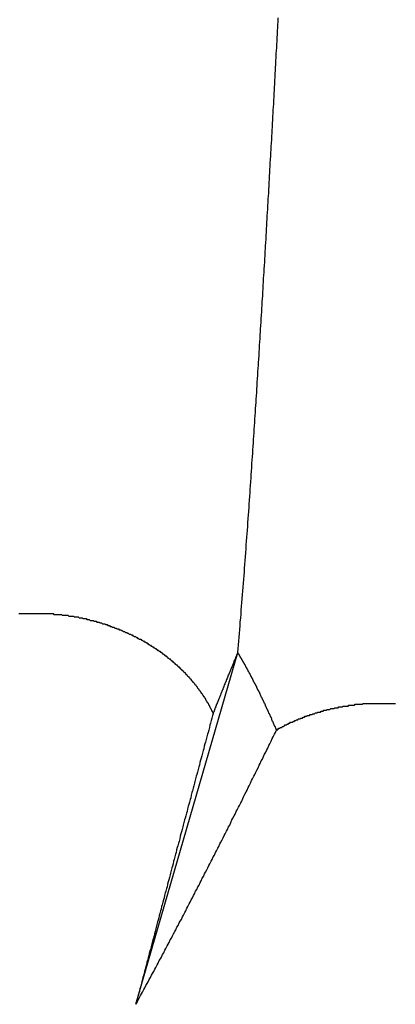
# Model space of a CAD drawing. Extents: x 1107 to 4046, y 937 to 3355.
# Tile 429 of 656: x 2163.141 to 2163.579, y 2668.074 to 2669.223. Entities that reach past the tile are written whole.
import ezdxf

# ---------------------------------------------------------------- set-up
doc = ezdxf.new("R2010")
doc.units = 0
doc.layers.add('KF_VIDA_L___C_REAR', color=7, linetype='CONTINUOUS')

# ---------------------------------------------------------------- blocks, each defined once
blk = doc.blocks.new('KF_VIDA_L___C_REAR')
at = {"layer": 'KF_VIDA_L___C_REAR'}
blk.add_line((-23.702564, 978.860936), (-23.583806, 979.271465), dxfattribs=at)
for points in [[(-23.5838, 979.271, 0), (-23.5834, 979.276, 0), (-23.583, 979.28, 0), (-23.5826, 979.285, 0), (-23.5823, 979.289, 0), (-23.5819, 979.294, 0), (-23.5815, 979.298, 0), (-23.5811, 979.303, 0), (-23.5808, 979.307, 0), (-23.5804, 979.312, 0), (-23.58, 979.316, 0), (-23.5797, 979.321, 0), (-23.5793, 979.325, 0), (-23.5789, 979.33, 0), (-23.5786, 979.334, 0), (-23.5782, 979.339, 0), (-23.5779, 979.343, 0), (-23.5775, 979.348, 0), (-23.5772, 979.352, 0), (-23.5768, 979.357, 0), (-23.5765, 979.361, 0), (-23.5761, 979.366, 0), (-23.5758, 979.37, 0), (-23.5754, 979.374, 0), (-23.5751, 979.379, 0), (-23.5748, 979.383, 0), (-23.5744, 979.388, 0), (-23.5741, 979.392, 0), (-23.5738, 979.397, 0), (-23.5735, 979.401, 0), (-23.5731, 979.406, 0), (-23.5728, 979.41, 0), (-23.5725, 979.414, 0), (-23.5722, 979.419, 0), (-23.5719, 979.423, 0), (-23.5716, 979.428, 0), (-23.5713, 979.432, 0), (-23.571, 979.436, 0), (-23.5706, 979.441, 0), (-23.5703, 979.445, 0), (-23.57, 979.449, 0), (-23.5697, 979.454, 0), (-23.5695, 979.458, 0), (-23.5692, 979.462, 0), (-23.5689, 979.466, 0), (-23.5686, 979.471, 0), (-23.5683, 979.475, 0), (-23.568, 979.479, 0), (-23.5677, 979.483, 0), (-23.5674, 979.487, 0), (-23.5672, 979.492, 0), (-23.5669, 979.496, 0), (-23.5666, 979.5, 0), (-23.5663, 979.504, 0), (-23.5661, 979.508, 0), (-23.5658, 979.512, 0), (-23.5655, 979.516, 0), (-23.5653, 979.52, 0), (-23.565, 979.524, 0), (-23.5648, 979.528, 0), (-23.5645, 979.532, 0), (-23.5642, 979.536, 0), (-23.564, 979.54, 0), (-23.5637, 979.544, 0), (-23.5635, 979.548, 0), (-23.5632, 979.552, 0), (-23.563, 979.556, 0), (-23.5627, 979.56, 0), (-23.5625, 979.563, 0), (-23.5622, 979.567, 0), (-23.562, 979.571, 0), (-23.5617, 979.575, 0), (-23.5615, 979.579, 0), (-23.5612, 979.583, 0), (-23.561, 979.587, 0), (-23.5607, 979.591, 0), (-23.5605, 979.595, 0), (-23.5602, 979.599, 0), (-23.56, 979.603, 0), (-23.5597, 979.607, 0), (-23.5595, 979.61, 0), (-23.5592, 979.614, 0), (-23.559, 979.618, 0), (-23.5588, 979.622, 0), (-23.5585, 979.626, 0), (-23.5583, 979.63, 0), (-23.558, 979.634, 0), (-23.5578, 979.638, 0), (-23.5576, 979.642, 0), (-23.5573, 979.646, 0), (-23.5571, 979.649, 0), (-23.5568, 979.653, 0), (-23.5566, 979.657, 0), (-23.5564, 979.661, 0), (-23.5561, 979.665, 0), (-23.5559, 979.669, 0), (-23.5557, 979.673, 0), (-23.5554, 979.677, 0), (-23.5552, 979.681, 0), (-23.555, 979.684, 0), (-23.5547, 979.688, 0), (-23.5545, 979.692, 0), (-23.5543, 979.696, 0), (-23.554, 979.7, 0), (-23.5538, 979.704, 0), (-23.5536, 979.708, 0), (-23.5533, 979.712, 0), (-23.5531, 979.715, 0), (-23.5529, 979.719, 0), (-23.5526, 979.723, 0), (-23.5524, 979.727, 0), (-23.5522, 979.731, 0), (-23.552, 979.735, 0), (-23.5517, 979.739, 0), (-23.5515, 979.743, 0), (-23.5513, 979.746, 0), (-23.5511, 979.75, 0), (-23.5508, 979.754, 0), (-23.5506, 979.758, 0), (-23.5504, 979.762, 0), (-23.5502, 979.766, 0), (-23.5499, 979.77, 0), (-23.5497, 979.774, 0), (-23.5495, 979.777, 0), (-23.5493, 979.781, 0), (-23.549, 979.785, 0), (-23.5488, 979.789, 0), (-23.5486, 979.793, 0), (-23.5484, 979.797, 0), (-23.5482, 979.801, 0), (-23.5479, 979.804, 0), (-23.5477, 979.808, 0), (-23.5475, 979.812, 0), (-23.5473, 979.816, 0), (-23.5471, 979.82, 0), (-23.5468, 979.824, 0), (-23.5466, 979.828, 0), (-23.5464, 979.831, 0), (-23.5462, 979.835, 0), (-23.546, 979.839, 0), (-23.5458, 979.843, 0), (-23.5455, 979.847, 0), (-23.5453, 979.851, 0), (-23.5451, 979.855, 0), (-23.5449, 979.858, 0), (-23.5447, 979.862, 0), (-23.5445, 979.866, 0), (-23.5442, 979.87, 0), (-23.544, 979.874, 0), (-23.5438, 979.878, 0), (-23.5436, 979.881, 0), (-23.5434, 979.885, 0), (-23.5432, 979.889, 0), (-23.543, 979.893, 0), (-23.5428, 979.897, 0), (-23.5425, 979.901, 0), (-23.5423, 979.905, 0), (-23.5421, 979.908, 0), (-23.5419, 979.912, 0), (-23.5417, 979.916, 0), (-23.5415, 979.92, 0), (-23.5413, 979.924, 0), (-23.5411, 979.928, 0), (-23.5408, 979.931, 0), (-23.5406, 979.935, 0), (-23.5404, 979.939, 0), (-23.5402, 979.943, 0), (-23.54, 979.947, 0), (-23.5398, 979.951, 0), (-23.5396, 979.954, 0), (-23.5394, 979.958, 0), (-23.5392, 979.962, 0), (-23.539, 979.966, 0), (-23.5388, 979.97, 0), (-23.5386, 979.974, 0), (-23.5383, 979.977, 0), (-23.5381, 979.981, 0), (-23.5379, 979.985, 0), (-23.5377, 979.989, 0), (-23.5375, 979.993, 0), (-23.5373, 979.997, 0), (-23.5371, 980.001, 0), (-23.5369, 980.004, 0), (-23.5367, 980.008, 0), (-23.5365, 980.012, 0)], [(-23.8391, 979.317, 0), (-23.8381, 979.317, 0), (-23.8372, 979.317, 0), (-23.8362, 979.317, 0), (-23.8352, 979.317, 0), (-23.8343, 979.317, 0), (-23.8333, 979.317, 0), (-23.8323, 979.317, 0), (-23.8313, 979.317, 0), (-23.8304, 979.317, 0), (-23.8294, 979.317, 0), (-23.8284, 979.317, 0), (-23.8274, 979.317, 0), (-23.8265, 979.317, 0), (-23.8255, 979.317, 0), (-23.8245, 979.317, 0), (-23.8235, 979.317, 0), (-23.8225, 979.317, 0), (-23.8216, 979.317, 0), (-23.8206, 979.317, 0), (-23.8196, 979.317, 0), (-23.8186, 979.317, 0), (-23.8177, 979.317, 0), (-23.8167, 979.317, 0), (-23.8157, 979.317, 0), (-23.8147, 979.317, 0), (-23.8138, 979.317, 0), (-23.8128, 979.317, 0), (-23.8118, 979.317, 0), (-23.8108, 979.317, 0), (-23.8099, 979.317, 0), (-23.8089, 979.317, 0), (-23.8079, 979.317, 0), (-23.8069, 979.317, 0), (-23.806, 979.317, 0), (-23.805, 979.317, 0), (-23.804, 979.317, 0), (-23.803, 979.317, 0), (-23.8021, 979.317, 0), (-23.8011, 979.317, 0), (-23.8001, 979.317, 0), (-23.7992, 979.317, 0), (-23.7982, 979.316, 0), (-23.7972, 979.316, 0), (-23.7963, 979.316, 0), (-23.7953, 979.316, 0), (-23.7943, 979.316, 0), (-23.7934, 979.316, 0), (-23.7924, 979.316, 0), (-23.7915, 979.316, 0), (-23.7905, 979.316, 0), (-23.7895, 979.316, 0), (-23.7886, 979.315, 0), (-23.7876, 979.315, 0), (-23.7867, 979.315, 0), (-23.7857, 979.315, 0), (-23.7848, 979.315, 0), (-23.7838, 979.315, 0), (-23.7829, 979.315, 0), (-23.7819, 979.315, 0), (-23.781, 979.314, 0), (-23.78, 979.314, 0), (-23.7791, 979.314, 0), (-23.7782, 979.314, 0), (-23.7772, 979.314, 0), (-23.7763, 979.314, 0), (-23.7753, 979.314, 0), (-23.7744, 979.313, 0), (-23.7735, 979.313, 0), (-23.7725, 979.313, 0), (-23.7716, 979.313, 0), (-23.7707, 979.313, 0), (-23.7698, 979.313, 0), (-23.7688, 979.312, 0), (-23.7679, 979.312, 0), (-23.767, 979.312, 0), (-23.7661, 979.312, 0), (-23.7652, 979.312, 0), (-23.7643, 979.311, 0), (-23.7633, 979.311, 0), (-23.7624, 979.311, 0), (-23.7615, 979.311, 0), (-23.7606, 979.311, 0), (-23.7597, 979.31, 0), (-23.7588, 979.31, 0), (-23.7579, 979.31, 0), (-23.757, 979.31, 0), (-23.7561, 979.309, 0), (-23.7552, 979.309, 0), (-23.7543, 979.309, 0), (-23.7534, 979.309, 0), (-23.7525, 979.309, 0), (-23.7516, 979.308, 0), (-23.7507, 979.308, 0), (-23.7498, 979.308, 0), (-23.7489, 979.308, 0), (-23.748, 979.307, 0), (-23.7471, 979.307, 0), (-23.7462, 979.307, 0), (-23.7453, 979.307, 0), (-23.7444, 979.306, 0), (-23.7435, 979.306, 0), (-23.7426, 979.306, 0), (-23.7417, 979.305, 0), (-23.7408, 979.305, 0), (-23.7399, 979.305, 0), (-23.739, 979.305, 0), (-23.7381, 979.304, 0), (-23.7372, 979.304, 0), (-23.7363, 979.304, 0), (-23.7354, 979.303, 0), (-23.7345, 979.303, 0), (-23.7336, 979.303, 0), (-23.7327, 979.302, 0), (-23.7318, 979.302, 0), (-23.7309, 979.302, 0), (-23.73, 979.301, 0), (-23.7291, 979.301, 0), (-23.7282, 979.301, 0), (-23.7273, 979.3, 0), (-23.7264, 979.3, 0), (-23.7255, 979.3, 0), (-23.7246, 979.299, 0), (-23.7238, 979.299, 0), (-23.7229, 979.299, 0), (-23.722, 979.298, 0), (-23.7211, 979.298, 0), (-23.7202, 979.298, 0), (-23.7193, 979.297, 0), (-23.7185, 979.297, 0), (-23.7176, 979.296, 0), (-23.7167, 979.296, 0), (-23.7158, 979.296, 0), (-23.7149, 979.295, 0), (-23.7141, 979.295, 0), (-23.7132, 979.295, 0), (-23.7123, 979.294, 0), (-23.7115, 979.294, 0), (-23.7106, 979.293, 0), (-23.7097, 979.293, 0), (-23.7089, 979.293, 0), (-23.708, 979.292, 0), (-23.7071, 979.292, 0), (-23.7063, 979.291, 0), (-23.7054, 979.291, 0), (-23.7046, 979.29, 0), (-23.7037, 979.29, 0), (-23.7029, 979.29, 0), (-23.702, 979.289, 0), (-23.7012, 979.289, 0), (-23.7003, 979.288, 0), (-23.6995, 979.288, 0), (-23.6987, 979.287, 0), (-23.6978, 979.287, 0), (-23.697, 979.287, 0), (-23.6962, 979.286, 0), (-23.6953, 979.286, 0), (-23.6945, 979.285, 0), (-23.6937, 979.285, 0), (-23.6929, 979.284, 0), (-23.692, 979.284, 0), (-23.6912, 979.283, 0), (-23.6904, 979.283, 0), (-23.6896, 979.282, 0), (-23.6888, 979.282, 0), (-23.688, 979.281, 0), (-23.6872, 979.281, 0), (-23.6864, 979.28, 0), (-23.6856, 979.28, 0), (-23.6848, 979.279, 0), (-23.684, 979.279, 0), (-23.6832, 979.278, 0), (-23.6824, 979.278, 0), (-23.6816, 979.277, 0), (-23.6808, 979.277, 0), (-23.6801, 979.276, 0), (-23.6793, 979.276, 0), (-23.6785, 979.275, 0), (-23.6778, 979.275, 0), (-23.677, 979.274, 0), (-23.6762, 979.274, 0), (-23.6755, 979.273, 0), (-23.6747, 979.273, 0), (-23.674, 979.272, 0), (-23.6732, 979.272, 0), (-23.6725, 979.271, 0), (-23.6717, 979.27, 0), (-23.671, 979.27, 0), (-23.6702, 979.269, 0), (-23.6695, 979.269, 0), (-23.6688, 979.268, 0), (-23.668, 979.268, 0), (-23.6673, 979.267, 0), (-23.6666, 979.267, 0), (-23.6659, 979.266, 0), (-23.6652, 979.265, 0), (-23.6645, 979.265, 0), (-23.6637, 979.264, 0), (-23.663, 979.264, 0), (-23.6623, 979.263, 0), (-23.6616, 979.263, 0), (-23.661, 979.262, 0), (-23.6603, 979.261, 0), (-23.6596, 979.261, 0), (-23.6589, 979.26, 0), (-23.6582, 979.26, 0), (-23.6575, 979.259, 0), (-23.6569, 979.258, 0), (-23.6562, 979.258, 0), (-23.6555, 979.257, 0), (-23.6549, 979.257, 0), (-23.6542, 979.256, 0), (-23.6536, 979.255, 0), (-23.6529, 979.255, 0), (-23.6523, 979.254, 0), (-23.6516, 979.254, 0), (-23.651, 979.253, 0), (-23.6503, 979.252, 0), (-23.6497, 979.252, 0), (-23.6491, 979.251, 0), (-23.6485, 979.251, 0), (-23.6478, 979.25, 0), (-23.6472, 979.249, 0), (-23.6466, 979.249, 0), (-23.646, 979.248, 0), (-23.6454, 979.248, 0), (-23.6448, 979.247, 0), (-23.6442, 979.246, 0), (-23.6436, 979.246, 0), (-23.643, 979.245, 0), (-23.6424, 979.244, 0), (-23.6419, 979.244, 0), (-23.6413, 979.243, 0), (-23.6407, 979.243, 0), (-23.6401, 979.242, 0), (-23.6396, 979.241, 0), (-23.639, 979.241, 0), (-23.6385, 979.24, 0), (-23.6379, 979.239, 0), (-23.6374, 979.239, 0), (-23.6368, 979.238, 0), (-23.6363, 979.237, 0), (-23.6358, 979.237, 0), (-23.6352, 979.236, 0), (-23.6347, 979.236, 0), (-23.6342, 979.235, 0), (-23.6337, 979.234, 0), (-23.6332, 979.234, 0), (-23.6326, 979.233, 0), (-23.6321, 979.232, 0), (-23.6316, 979.232, 0), (-23.6311, 979.231, 0), (-23.6307, 979.23, 0), (-23.6302, 979.23, 0), (-23.6297, 979.229, 0), (-23.6292, 979.228, 0), (-23.6287, 979.228, 0), (-23.6282, 979.227, 0), (-23.6278, 979.226, 0), (-23.6273, 979.226, 0), (-23.6268, 979.225, 0), (-23.6264, 979.224, 0), (-23.6259, 979.224, 0), (-23.6254, 979.223, 0), (-23.625, 979.222, 0), (-23.6245, 979.222, 0), (-23.6241, 979.221, 0), (-23.6236, 979.22, 0), (-23.6232, 979.22, 0), (-23.6227, 979.219, 0), (-23.6223, 979.218, 0), (-23.6219, 979.218, 0), (-23.6214, 979.217, 0), (-23.621, 979.216, 0), (-23.6206, 979.215, 0), (-23.6202, 979.215, 0), (-23.6198, 979.214, 0), (-23.6193, 979.213, 0), (-23.6189, 979.213, 0), (-23.6185, 979.212, 0), (-23.6181, 979.211, 0), (-23.6177, 979.21, 0), (-23.6173, 979.21, 0), (-23.6169, 979.209, 0), (-23.6166, 979.208, 0), (-23.6162, 979.208, 0), (-23.6158, 979.207, 0), (-23.6154, 979.206, 0), (-23.615, 979.205, 0), (-23.6147, 979.205, 0), (-23.6143, 979.204, 0), (-23.6139, 979.203, 0), (-23.6136, 979.203, 0), (-23.6132, 979.202, 0), (-23.6129, 979.201, 0), (-23.6125, 979.2, 0)], [(-23.5838, 979.271, 0), (-23.584, 979.271, 0), (-23.5841, 979.271, 0), (-23.5843, 979.27, 0), (-23.5845, 979.27, 0), (-23.5847, 979.269, 0), (-23.5848, 979.269, 0), (-23.585, 979.269, 0), (-23.5852, 979.268, 0), (-23.5854, 979.268, 0), (-23.5856, 979.267, 0), (-23.5857, 979.267, 0), (-23.5859, 979.266, 0), (-23.5861, 979.266, 0), (-23.5863, 979.266, 0), (-23.5865, 979.265, 0), (-23.5866, 979.265, 0), (-23.5868, 979.264, 0), (-23.587, 979.264, 0), (-23.5872, 979.263, 0), (-23.5874, 979.263, 0), (-23.5876, 979.262, 0), (-23.5878, 979.262, 0), (-23.588, 979.262, 0), (-23.5882, 979.261, 0), (-23.5883, 979.261, 0), (-23.5885, 979.26, 0), (-23.5887, 979.26, 0), (-23.5889, 979.259, 0), (-23.5891, 979.259, 0), (-23.5893, 979.258, 0), (-23.5895, 979.258, 0), (-23.5897, 979.257, 0), (-23.5899, 979.257, 0), (-23.5901, 979.256, 0), (-23.5903, 979.256, 0), (-23.5905, 979.255, 0), (-23.5907, 979.255, 0), (-23.5909, 979.254, 0), (-23.5911, 979.254, 0), (-23.5913, 979.253, 0), (-23.5915, 979.253, 0), (-23.5917, 979.252, 0), (-23.5919, 979.252, 0), (-23.5922, 979.251, 0), (-23.5924, 979.251, 0), (-23.5926, 979.25, 0), (-23.5928, 979.25, 0), (-23.593, 979.249, 0), (-23.5932, 979.249, 0), (-23.5934, 979.248, 0), (-23.5936, 979.248, 0), (-23.5939, 979.247, 0), (-23.5941, 979.247, 0), (-23.5943, 979.246, 0), (-23.5945, 979.246, 0), (-23.5947, 979.245, 0), (-23.5949, 979.245, 0), (-23.5952, 979.244, 0), (-23.5954, 979.243, 0), (-23.5956, 979.243, 0), (-23.5958, 979.242, 0), (-23.5961, 979.242, 0), (-23.5963, 979.241, 0), (-23.5965, 979.241, 0), (-23.5967, 979.24, 0), (-23.597, 979.24, 0), (-23.5972, 979.239, 0), (-23.5974, 979.238, 0), (-23.5976, 979.238, 0), (-23.5979, 979.237, 0), (-23.5981, 979.237, 0), (-23.5983, 979.236, 0), (-23.5986, 979.236, 0), (-23.5988, 979.235, 0), (-23.599, 979.234, 0), (-23.5993, 979.234, 0), (-23.5995, 979.233, 0), (-23.5997, 979.233, 0), (-23.6, 979.232, 0), (-23.6002, 979.231, 0), (-23.6004, 979.231, 0), (-23.6007, 979.23, 0), (-23.6009, 979.23, 0), (-23.6012, 979.229, 0), (-23.6014, 979.228, 0), (-23.6017, 979.228, 0), (-23.6019, 979.227, 0), (-23.6021, 979.227, 0), (-23.6024, 979.226, 0), (-23.6026, 979.225, 0), (-23.6029, 979.225, 0), (-23.6031, 979.224, 0), (-23.6034, 979.224, 0), (-23.6036, 979.223, 0), (-23.6039, 979.222, 0), (-23.6041, 979.222, 0), (-23.6044, 979.221, 0), (-23.6046, 979.22, 0), (-23.6049, 979.22, 0), (-23.6051, 979.219, 0), (-23.6054, 979.218, 0), (-23.6056, 979.218, 0), (-23.6059, 979.217, 0), (-23.6062, 979.217, 0), (-23.6064, 979.216, 0), (-23.6067, 979.215, 0), (-23.6069, 979.215, 0), (-23.6072, 979.214, 0), (-23.6074, 979.213, 0), (-23.6077, 979.213, 0), (-23.608, 979.212, 0), (-23.6082, 979.211, 0), (-23.6085, 979.211, 0), (-23.6088, 979.21, 0), (-23.609, 979.209, 0), (-23.6093, 979.209, 0), (-23.6096, 979.208, 0), (-23.6098, 979.207, 0), (-23.6101, 979.207, 0), (-23.6104, 979.206, 0), (-23.6106, 979.205, 0), (-23.6109, 979.204, 0), (-23.6112, 979.204, 0), (-23.6114, 979.203, 0), (-23.6117, 979.202, 0), (-23.612, 979.202, 0), (-23.6123, 979.201, 0), (-23.6125, 979.2, 0)], [(-23.5386, 979.181, 0), (-23.539, 979.182, 0), (-23.5393, 979.183, 0), (-23.5397, 979.184, 0), (-23.5401, 979.185, 0), (-23.5405, 979.185, 0), (-23.5408, 979.186, 0), (-23.5412, 979.187, 0), (-23.5416, 979.188, 0), (-23.542, 979.189, 0), (-23.5424, 979.19, 0), (-23.5427, 979.191, 0), (-23.5431, 979.191, 0), (-23.5435, 979.192, 0), (-23.5439, 979.193, 0), (-23.5442, 979.194, 0), (-23.5446, 979.195, 0), (-23.545, 979.196, 0), (-23.5453, 979.196, 0), (-23.5457, 979.197, 0), (-23.5461, 979.198, 0), (-23.5465, 979.199, 0), (-23.5468, 979.2, 0), (-23.5472, 979.2, 0), (-23.5476, 979.201, 0), (-23.5479, 979.202, 0), (-23.5483, 979.203, 0), (-23.5487, 979.204, 0), (-23.5491, 979.205, 0), (-23.5494, 979.205, 0), (-23.5498, 979.206, 0), (-23.5502, 979.207, 0), (-23.5505, 979.208, 0), (-23.5509, 979.209, 0), (-23.5513, 979.209, 0), (-23.5516, 979.21, 0), (-23.552, 979.211, 0), (-23.5524, 979.212, 0), (-23.5527, 979.212, 0), (-23.5531, 979.213, 0), (-23.5535, 979.214, 0), (-23.5538, 979.215, 0), (-23.5542, 979.216, 0), (-23.5545, 979.216, 0), (-23.5549, 979.217, 0), (-23.5553, 979.218, 0), (-23.5556, 979.219, 0), (-23.556, 979.219, 0), (-23.5564, 979.22, 0), (-23.5567, 979.221, 0), (-23.5571, 979.222, 0), (-23.5574, 979.222, 0), (-23.5578, 979.223, 0), (-23.5582, 979.224, 0), (-23.5585, 979.225, 0), (-23.5589, 979.225, 0), (-23.5592, 979.226, 0), (-23.5596, 979.227, 0), (-23.56, 979.227, 0), (-23.5603, 979.228, 0), (-23.5607, 979.229, 0), (-23.561, 979.23, 0), (-23.5614, 979.23, 0), (-23.5617, 979.231, 0), (-23.5621, 979.232, 0), (-23.5624, 979.232, 0), (-23.5628, 979.233, 0), (-23.5632, 979.234, 0), (-23.5635, 979.235, 0), (-23.5639, 979.235, 0), (-23.5642, 979.236, 0), (-23.5646, 979.237, 0), (-23.5649, 979.237, 0), (-23.5653, 979.238, 0), (-23.5656, 979.239, 0), (-23.566, 979.239, 0), (-23.5663, 979.24, 0), (-23.5667, 979.241, 0), (-23.567, 979.241, 0), (-23.5674, 979.242, 0), (-23.5677, 979.243, 0), (-23.5681, 979.243, 0), (-23.5684, 979.244, 0), (-23.5687, 979.245, 0), (-23.5691, 979.245, 0), (-23.5694, 979.246, 0), (-23.5698, 979.247, 0), (-23.5701, 979.247, 0), (-23.5705, 979.248, 0), (-23.5708, 979.249, 0), (-23.5712, 979.249, 0), (-23.5715, 979.25, 0), (-23.5718, 979.251, 0), (-23.5722, 979.251, 0), (-23.5725, 979.252, 0), (-23.5729, 979.252, 0), (-23.5732, 979.253, 0), (-23.5735, 979.254, 0), (-23.5739, 979.254, 0), (-23.5742, 979.255, 0), (-23.5746, 979.256, 0), (-23.5749, 979.256, 0), (-23.5752, 979.257, 0), (-23.5756, 979.257, 0), (-23.5759, 979.258, 0), (-23.5762, 979.259, 0), (-23.5766, 979.259, 0), (-23.5769, 979.26, 0), (-23.5772, 979.26, 0), (-23.5776, 979.261, 0), (-23.5779, 979.261, 0), (-23.5782, 979.262, 0), (-23.5786, 979.263, 0), (-23.5789, 979.263, 0), (-23.5792, 979.264, 0), (-23.5796, 979.264, 0), (-23.5799, 979.265, 0), (-23.5802, 979.265, 0), (-23.5806, 979.266, 0), (-23.5809, 979.267, 0), (-23.5812, 979.267, 0), (-23.5815, 979.268, 0), (-23.5819, 979.268, 0), (-23.5822, 979.269, 0), (-23.5825, 979.269, 0), (-23.5828, 979.27, 0), (-23.5832, 979.27, 0), (-23.5835, 979.271, 0), (-23.5838, 979.271, 0)], [(-23.5386, 979.181, 0), (-23.5379, 979.181, 0), (-23.5372, 979.182, 0), (-23.5366, 979.182, 0), (-23.5359, 979.183, 0), (-23.5352, 979.183, 0), (-23.5346, 979.183, 0), (-23.5339, 979.184, 0), (-23.5332, 979.184, 0), (-23.5325, 979.184, 0), (-23.5318, 979.185, 0), (-23.5312, 979.185, 0), (-23.5305, 979.185, 0), (-23.5298, 979.186, 0), (-23.5291, 979.186, 0), (-23.5284, 979.187, 0), (-23.5278, 979.187, 0), (-23.5271, 979.187, 0), (-23.5264, 979.188, 0), (-23.5257, 979.188, 0), (-23.525, 979.188, 0), (-23.5243, 979.189, 0), (-23.5236, 979.189, 0), (-23.5229, 979.189, 0), (-23.5222, 979.19, 0), (-23.5215, 979.19, 0), (-23.5208, 979.19, 0), (-23.5201, 979.19, 0), (-23.5194, 979.191, 0), (-23.5188, 979.191, 0), (-23.5181, 979.191, 0), (-23.5174, 979.192, 0), (-23.5167, 979.192, 0), (-23.516, 979.192, 0), (-23.5153, 979.193, 0), (-23.5146, 979.193, 0), (-23.5139, 979.193, 0), (-23.5132, 979.194, 0), (-23.5124, 979.194, 0), (-23.5117, 979.194, 0), (-23.511, 979.194, 0), (-23.5103, 979.195, 0), (-23.5096, 979.195, 0), (-23.5089, 979.195, 0), (-23.5082, 979.195, 0), (-23.5075, 979.196, 0), (-23.5067, 979.196, 0), (-23.506, 979.196, 0), (-23.5053, 979.197, 0), (-23.5045, 979.197, 0), (-23.5038, 979.197, 0), (-23.5031, 979.197, 0), (-23.5023, 979.198, 0), (-23.5016, 979.198, 0), (-23.5009, 979.198, 0), (-23.5001, 979.198, 0), (-23.4994, 979.199, 0), (-23.4986, 979.199, 0), (-23.4979, 979.199, 0), (-23.4971, 979.199, 0), (-23.4964, 979.2, 0), (-23.4956, 979.2, 0), (-23.4949, 979.2, 0), (-23.4941, 979.2, 0), (-23.4933, 979.201, 0), (-23.4926, 979.201, 0), (-23.4918, 979.201, 0), (-23.4911, 979.201, 0), (-23.4903, 979.202, 0), (-23.4895, 979.202, 0), (-23.4887, 979.202, 0), (-23.488, 979.202, 0), (-23.4872, 979.202, 0), (-23.4864, 979.203, 0), (-23.4856, 979.203, 0), (-23.4849, 979.203, 0), (-23.4841, 979.203, 0), (-23.4833, 979.204, 0), (-23.4825, 979.204, 0), (-23.4817, 979.204, 0), (-23.4809, 979.204, 0), (-23.4801, 979.204, 0), (-23.4794, 979.205, 0), (-23.4786, 979.205, 0), (-23.4778, 979.205, 0), (-23.477, 979.205, 0), (-23.4762, 979.205, 0), (-23.4754, 979.206, 0), (-23.4746, 979.206, 0), (-23.4738, 979.206, 0), (-23.473, 979.206, 0), (-23.4722, 979.206, 0), (-23.4714, 979.206, 0), (-23.4706, 979.207, 0), (-23.4697, 979.207, 0), (-23.4689, 979.207, 0), (-23.4681, 979.207, 0), (-23.4673, 979.207, 0), (-23.4665, 979.207, 0), (-23.4657, 979.208, 0), (-23.4649, 979.208, 0), (-23.4641, 979.208, 0), (-23.4632, 979.208, 0), (-23.4624, 979.208, 0), (-23.4616, 979.208, 0), (-23.4608, 979.209, 0), (-23.46, 979.209, 0), (-23.4591, 979.209, 0), (-23.4583, 979.209, 0), (-23.4575, 979.209, 0), (-23.4567, 979.209, 0), (-23.4558, 979.209, 0), (-23.455, 979.209, 0), (-23.4542, 979.21, 0), (-23.4534, 979.21, 0), (-23.4525, 979.21, 0), (-23.4517, 979.21, 0), (-23.4509, 979.21, 0), (-23.45, 979.21, 0), (-23.4492, 979.21, 0), (-23.4484, 979.21, 0), (-23.4475, 979.21, 0), (-23.4467, 979.211, 0), (-23.4459, 979.211, 0), (-23.445, 979.211, 0), (-23.4442, 979.211, 0), (-23.4434, 979.211, 0), (-23.4425, 979.211, 0), (-23.4417, 979.211, 0), (-23.4408, 979.211, 0), (-23.44, 979.211, 0), (-23.4392, 979.211, 0), (-23.4383, 979.211, 0), (-23.4375, 979.212, 0), (-23.4366, 979.212, 0), (-23.4358, 979.212, 0), (-23.435, 979.212, 0), (-23.4341, 979.212, 0), (-23.4333, 979.212, 0), (-23.4324, 979.212, 0), (-23.4316, 979.212, 0), (-23.4308, 979.212, 0), (-23.4299, 979.212, 0), (-23.4291, 979.212, 0), (-23.4282, 979.212, 0), (-23.4274, 979.212, 0), (-23.4265, 979.212, 0), (-23.4257, 979.212, 0), (-23.4248, 979.212, 0), (-23.424, 979.212, 0), (-23.4232, 979.212, 0), (-23.4223, 979.212, 0), (-23.4215, 979.212, 0), (-23.4206, 979.212, 0), (-23.4198, 979.212, 0), (-23.4189, 979.212, 0), (-23.4181, 979.212, 0), (-23.4173, 979.212, 0), (-23.4164, 979.212, 0), (-23.4156, 979.212, 0), (-23.4147, 979.212, 0), (-23.4139, 979.212, 0), (-23.413, 979.212, 0), (-23.4122, 979.212, 0), (-23.4114, 979.212, 0), (-23.4105, 979.212, 0), (-23.4097, 979.212, 0), (-23.4088, 979.212, 0), (-23.408, 979.212, 0), (-23.4072, 979.212, 0), (-23.4063, 979.212, 0), (-23.4055, 979.212, 0), (-23.4046, 979.212, 0), (-23.4038, 979.212, 0), (-23.403, 979.212, 0), (-23.4021, 979.212, 0), (-23.4013, 979.212, 0), (-23.4005, 979.212, 0), (-23.3996, 979.212, 0)], [(-23.6125, 979.2, 0), (-23.6133, 979.198, 0), (-23.614, 979.195, 0), (-23.6147, 979.192, 0), (-23.6155, 979.189, 0), (-23.6162, 979.187, 0), (-23.6169, 979.184, 0), (-23.6177, 979.181, 0), (-23.6184, 979.178, 0), (-23.6191, 979.176, 0), (-23.6199, 979.173, 0), (-23.6206, 979.17, 0), (-23.6213, 979.167, 0), (-23.6221, 979.165, 0), (-23.6228, 979.162, 0), (-23.6235, 979.159, 0), (-23.6242, 979.157, 0), (-23.625, 979.154, 0), (-23.6257, 979.151, 0), (-23.6264, 979.148, 0), (-23.6272, 979.146, 0), (-23.6279, 979.143, 0), (-23.6286, 979.14, 0), (-23.6293, 979.138, 0), (-23.6301, 979.135, 0), (-23.6308, 979.132, 0), (-23.6315, 979.129, 0), (-23.6322, 979.127, 0), (-23.6329, 979.124, 0), (-23.6337, 979.121, 0), (-23.6344, 979.119, 0), (-23.6351, 979.116, 0), (-23.6358, 979.113, 0), (-23.6365, 979.11, 0), (-23.6373, 979.108, 0), (-23.638, 979.105, 0), (-23.6387, 979.102, 0), (-23.6394, 979.1, 0), (-23.6401, 979.097, 0), (-23.6409, 979.094, 0), (-23.6416, 979.092, 0), (-23.6423, 979.089, 0), (-23.643, 979.086, 0), (-23.6437, 979.084, 0), (-23.6444, 979.081, 0), (-23.6451, 979.078, 0), (-23.6459, 979.076, 0), (-23.6466, 979.073, 0), (-23.6473, 979.07, 0), (-23.648, 979.068, 0), (-23.6487, 979.065, 0), (-23.6494, 979.062, 0), (-23.6501, 979.06, 0), (-23.6508, 979.057, 0), (-23.6515, 979.054, 0), (-23.6523, 979.051, 0), (-23.653, 979.049, 0), (-23.6537, 979.046, 0), (-23.6544, 979.044, 0), (-23.6551, 979.041, 0), (-23.6558, 979.038, 0), (-23.6565, 979.036, 0), (-23.6572, 979.033, 0), (-23.6579, 979.03, 0), (-23.6586, 979.028, 0), (-23.6593, 979.025, 0), (-23.66, 979.022, 0), (-23.6607, 979.02, 0), (-23.6614, 979.017, 0), (-23.6621, 979.014, 0), (-23.6628, 979.012, 0), (-23.6635, 979.009, 0), (-23.6642, 979.006, 0), (-23.6649, 979.004, 0), (-23.6656, 979.001, 0), (-23.6663, 978.998, 0), (-23.667, 978.996, 0), (-23.6677, 978.993, 0), (-23.6684, 978.991, 0), (-23.6691, 978.988, 0), (-23.6698, 978.985, 0), (-23.6705, 978.983, 0), (-23.6712, 978.98, 0), (-23.6719, 978.977, 0), (-23.6726, 978.975, 0), (-23.6733, 978.972, 0), (-23.674, 978.97, 0), (-23.6747, 978.967, 0), (-23.6753, 978.964, 0), (-23.676, 978.962, 0), (-23.6767, 978.959, 0), (-23.6774, 978.957, 0), (-23.6781, 978.954, 0), (-23.6788, 978.951, 0), (-23.6795, 978.949, 0), (-23.6802, 978.946, 0), (-23.6809, 978.943, 0), (-23.6815, 978.941, 0), (-23.6822, 978.938, 0), (-23.6829, 978.936, 0), (-23.6836, 978.933, 0), (-23.6843, 978.93, 0), (-23.685, 978.928, 0), (-23.6857, 978.925, 0), (-23.6863, 978.923, 0), (-23.687, 978.92, 0), (-23.6877, 978.918, 0), (-23.6884, 978.915, 0), (-23.6891, 978.912, 0), (-23.6897, 978.91, 0), (-23.6904, 978.907, 0), (-23.6911, 978.905, 0), (-23.6918, 978.902, 0), (-23.6925, 978.899, 0), (-23.6931, 978.897, 0), (-23.6938, 978.894, 0), (-23.6945, 978.892, 0), (-23.6952, 978.889, 0), (-23.6958, 978.887, 0), (-23.6965, 978.884, 0), (-23.6972, 978.881, 0), (-23.6979, 978.879, 0), (-23.6985, 978.876, 0), (-23.6992, 978.874, 0), (-23.6999, 978.871, 0), (-23.7006, 978.869, 0), (-23.7012, 978.866, 0), (-23.7019, 978.863, 0), (-23.7026, 978.861, 0)], [(-23.7026, 978.861, 0), (-23.7013, 978.863, 0), (-23.7, 978.866, 0), (-23.6987, 978.868, 0), (-23.6974, 978.871, 0), (-23.6961, 978.873, 0), (-23.6948, 978.875, 0), (-23.6935, 978.878, 0), (-23.6922, 978.88, 0), (-23.6909, 978.883, 0), (-23.6896, 978.885, 0), (-23.6883, 978.887, 0), (-23.687, 978.89, 0), (-23.6857, 978.892, 0), (-23.6844, 978.895, 0), (-23.6831, 978.897, 0), (-23.6818, 978.899, 0), (-23.6806, 978.902, 0), (-23.6793, 978.904, 0), (-23.678, 978.907, 0), (-23.6767, 978.909, 0), (-23.6754, 978.912, 0), (-23.6741, 978.914, 0), (-23.6728, 978.916, 0), (-23.6715, 978.919, 0), (-23.6702, 978.921, 0), (-23.6689, 978.924, 0), (-23.6676, 978.926, 0), (-23.6663, 978.929, 0), (-23.6651, 978.931, 0), (-23.6638, 978.933, 0), (-23.6625, 978.936, 0), (-23.6612, 978.938, 0), (-23.6599, 978.941, 0), (-23.6586, 978.943, 0), (-23.6573, 978.946, 0), (-23.656, 978.948, 0), (-23.6547, 978.951, 0), (-23.6534, 978.953, 0), (-23.6522, 978.956, 0), (-23.6509, 978.958, 0), (-23.6496, 978.96, 0), (-23.6483, 978.963, 0), (-23.647, 978.965, 0), (-23.6457, 978.968, 0), (-23.6444, 978.97, 0), (-23.6432, 978.973, 0), (-23.6419, 978.975, 0), (-23.6406, 978.978, 0), (-23.6393, 978.98, 0), (-23.638, 978.983, 0), (-23.6367, 978.985, 0), (-23.6354, 978.988, 0), (-23.6342, 978.99, 0), (-23.6329, 978.993, 0), (-23.6316, 978.995, 0), (-23.6303, 978.998, 0), (-23.629, 979, 0), (-23.6277, 979.003, 0), (-23.6265, 979.005, 0), (-23.6252, 979.008, 0), (-23.6239, 979.01, 0), (-23.6226, 979.013, 0), (-23.6213, 979.015, 0), (-23.62, 979.018, 0), (-23.6188, 979.02, 0), (-23.6175, 979.023, 0), (-23.6162, 979.025, 0), (-23.6149, 979.028, 0), (-23.6136, 979.03, 0), (-23.6124, 979.033, 0), (-23.6111, 979.035, 0), (-23.6098, 979.038, 0), (-23.6085, 979.04, 0), (-23.6072, 979.043, 0), (-23.606, 979.045, 0), (-23.6047, 979.048, 0), (-23.6034, 979.05, 0), (-23.6021, 979.053, 0), (-23.6009, 979.055, 0), (-23.5996, 979.058, 0), (-23.5983, 979.06, 0), (-23.597, 979.063, 0), (-23.5957, 979.065, 0), (-23.5945, 979.068, 0), (-23.5932, 979.07, 0), (-23.5919, 979.073, 0), (-23.5906, 979.076, 0), (-23.5894, 979.078, 0), (-23.5881, 979.081, 0), (-23.5868, 979.083, 0), (-23.5855, 979.086, 0), (-23.5843, 979.088, 0), (-23.583, 979.091, 0), (-23.5817, 979.093, 0), (-23.5804, 979.096, 0), (-23.5792, 979.098, 0), (-23.5779, 979.101, 0), (-23.5766, 979.104, 0), (-23.5754, 979.106, 0), (-23.5741, 979.109, 0), (-23.5728, 979.111, 0), (-23.5715, 979.114, 0), (-23.5703, 979.116, 0), (-23.569, 979.119, 0), (-23.5677, 979.122, 0), (-23.5665, 979.124, 0), (-23.5652, 979.127, 0), (-23.5639, 979.129, 0), (-23.5626, 979.132, 0), (-23.5614, 979.134, 0), (-23.5601, 979.137, 0), (-23.5588, 979.14, 0), (-23.5576, 979.142, 0), (-23.5563, 979.145, 0), (-23.555, 979.147, 0), (-23.5538, 979.15, 0), (-23.5525, 979.153, 0), (-23.5512, 979.155, 0), (-23.55, 979.158, 0), (-23.5487, 979.16, 0), (-23.5474, 979.163, 0), (-23.5462, 979.165, 0), (-23.5449, 979.168, 0), (-23.5436, 979.171, 0), (-23.5424, 979.173, 0), (-23.5411, 979.176, 0), (-23.5398, 979.178, 0), (-23.5386, 979.181, 0)]]:
    blk.add_polyline3d(points, dxfattribs=at)

msp = doc.modelspace()

# ---------------------------------------------------------------- block references
at = {"layer": 'KF_VIDA_L___C_REAR'}
msp.add_blockref('KF_VIDA_L___C_REAR', (2186.9791, 1689.2132), dxfattribs=at)

doc.saveas('drawing.dxf')
